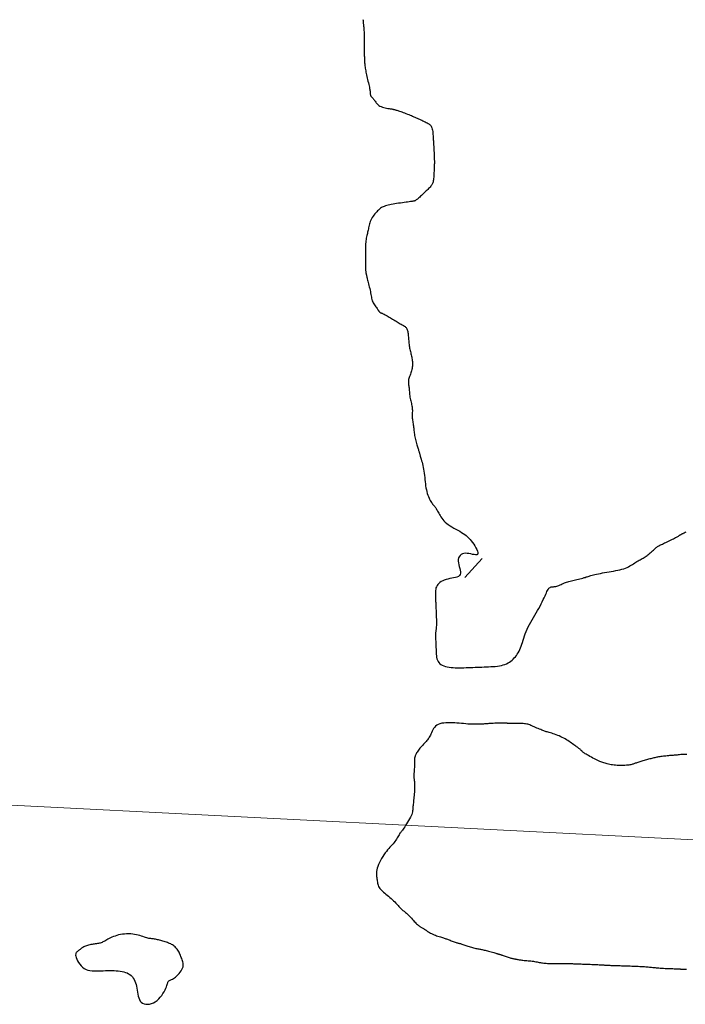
# Model space of a CAD drawing. Header units: millimetres. Extents: x 32690613 to 32693367, y 5343692 to 5344708.
# Tile 449 of 656: x 32692811 to 32692848, y 5344050 to 5344105. Entities that reach past the tile are written whole.
import ezdxf

# ---------------------------------------------------------------- set-up
doc = ezdxf.new("R2010")
doc.units = ezdxf.units.MM
doc.header["$LTSCALE"] = 20
doc.layers.get('0').update_dxf_attribs({"lineweight": 18})
doc.layers.get('Defpoints').update_dxf_attribs({"color": 11, "lineweight": 18})
doc.layers.add('02-DGM_HL_492.50', color=92, linetype='Continuous')

# ---------------------------------------------------------------- blocks, each defined once
blk = doc.blocks.new('A$C78070446')
blk.add_line((4469470.041, 5342631.206), (4470219.624, 5342563.955))

msp = doc.modelspace()

# ---------------------------------------------------------------- linework, layer by layer
at = {"layer": '02-DGM_HL_492.50', "elevation": 492.5, "flags": 128}
for points in [[(32692829.851, 5344104.947), (32692829.857, 5344104.892), (32692829.862, 5344104.838), (32692829.868, 5344104.785), (32692829.874, 5344104.732), (32692829.88, 5344104.679), (32692829.885, 5344104.625), (32692829.89, 5344104.571), (32692829.895, 5344104.515), (32692829.9, 5344104.456), (32692829.904, 5344104.396), (32692829.908, 5344104.332), (32692829.912, 5344104.265), (32692829.915, 5344104.196), (32692829.918, 5344104.126), (32692829.921, 5344104.054), (32692829.923, 5344103.981), (32692829.924, 5344103.908), (32692829.925, 5344103.835), (32692829.925, 5344103.763), (32692829.925, 5344103.691), (32692829.924, 5344103.621), (32692829.923, 5344103.551), (32692829.923, 5344103.483), (32692829.922, 5344103.416), (32692829.921, 5344103.35), (32692829.921, 5344103.287), (32692829.921, 5344103.225), (32692829.922, 5344103.166), (32692829.923, 5344103.107), (32692829.925, 5344103.05), (32692829.927, 5344102.994), (32692829.929, 5344102.938), (32692829.931, 5344102.883), (32692829.933, 5344102.829), (32692829.935, 5344102.774), (32692829.937, 5344102.719), (32692829.94, 5344102.664), (32692829.943, 5344102.608), (32692829.947, 5344102.551), (32692829.952, 5344102.492), (32692829.957, 5344102.433), (32692829.964, 5344102.371), (32692829.972, 5344102.308), (32692829.982, 5344102.243), (32692829.993, 5344102.175), (32692830.005, 5344102.104), (32692830.019, 5344102.031), (32692830.034, 5344101.954), (32692830.051, 5344101.874), (32692830.07, 5344101.791), (32692830.09, 5344101.703), (32692830.111, 5344101.614), (32692830.132, 5344101.524), (32692830.153, 5344101.435), (32692830.174, 5344101.349), (32692830.192, 5344101.268), (32692830.209, 5344101.193), (32692830.223, 5344101.127), (32692830.234, 5344101.069), (32692830.241, 5344101.021), (32692830.247, 5344100.979), (32692830.25, 5344100.944), (32692830.252, 5344100.914), (32692830.254, 5344100.888), (32692830.255, 5344100.864), (32692830.257, 5344100.842), (32692830.259, 5344100.821), (32692830.262, 5344100.8), (32692830.266, 5344100.779), (32692830.272, 5344100.758), (32692830.279, 5344100.739), (32692830.287, 5344100.719), (32692830.298, 5344100.701), (32692830.31, 5344100.683), (32692830.324, 5344100.666), (32692830.34, 5344100.649), (32692830.358, 5344100.631), (32692830.378, 5344100.612), (32692830.399, 5344100.59), (32692830.422, 5344100.564), (32692830.446, 5344100.535), (32692830.472, 5344100.501), (32692830.498, 5344100.461), (32692830.527, 5344100.418), (32692830.559, 5344100.371), (32692830.595, 5344100.323), (32692830.635, 5344100.276), (32692830.681, 5344100.23), (32692830.734, 5344100.187), (32692830.794, 5344100.148), (32692830.861, 5344100.116), (32692830.935, 5344100.088), (32692831.012, 5344100.066), (32692831.09, 5344100.047), (32692831.167, 5344100.033), (32692831.24, 5344100.02), (32692831.306, 5344100.01), (32692831.364, 5344100.002), (32692831.412, 5344099.995), (32692831.451, 5344099.988), (32692831.482, 5344099.982), (32692831.507, 5344099.976), (32692831.528, 5344099.971), (32692831.547, 5344099.966), (32692831.565, 5344099.96), (32692831.585, 5344099.955), (32692831.608, 5344099.949), (32692831.634, 5344099.942), (32692831.664, 5344099.934), (32692831.699, 5344099.925), (32692831.738, 5344099.914), (32692831.782, 5344099.901), (32692831.832, 5344099.885), (32692831.888, 5344099.867), (32692831.95, 5344099.845), (32692832.017, 5344099.821), (32692832.088, 5344099.795), (32692832.163, 5344099.767), (32692832.238, 5344099.738), (32692832.315, 5344099.708), (32692832.391, 5344099.678), (32692832.465, 5344099.647), (32692832.536, 5344099.618), (32692832.605, 5344099.589), (32692832.671, 5344099.56), (32692832.736, 5344099.531), (32692832.8, 5344099.503), (32692832.863, 5344099.475), (32692832.927, 5344099.446), (32692832.99, 5344099.418), (32692833.054, 5344099.389), (32692833.118, 5344099.36), (32692833.181, 5344099.33), (32692833.243, 5344099.301), (32692833.303, 5344099.272), (32692833.359, 5344099.243), (32692833.412, 5344099.214), (32692833.461, 5344099.186), (32692833.505, 5344099.158), (32692833.544, 5344099.129), (32692833.579, 5344099.099), (32692833.609, 5344099.065), (32692833.636, 5344099.027), (32692833.658, 5344098.984), (32692833.678, 5344098.933), (32692833.694, 5344098.875), (32692833.708, 5344098.808), (32692833.719, 5344098.734), (32692833.728, 5344098.655), (32692833.735, 5344098.574), (32692833.741, 5344098.493), (32692833.746, 5344098.415), (32692833.75, 5344098.341), (32692833.753, 5344098.274), (32692833.757, 5344098.216), (32692833.76, 5344098.165), (32692833.763, 5344098.119), (32692833.766, 5344098.075), (32692833.769, 5344098.031), (32692833.772, 5344097.985), (32692833.775, 5344097.935), (32692833.778, 5344097.878), (32692833.782, 5344097.812), (32692833.785, 5344097.739), (32692833.789, 5344097.662), (32692833.792, 5344097.582), (32692833.795, 5344097.503), (32692833.798, 5344097.425), (32692833.801, 5344097.352), (32692833.804, 5344097.285), (32692833.806, 5344097.227), (32692833.808, 5344097.177), (32692833.81, 5344097.133), (32692833.811, 5344097.095), (32692833.812, 5344097.062), (32692833.812, 5344097.033), (32692833.812, 5344097.006), (32692833.811, 5344096.98), (32692833.81, 5344096.955), (32692833.809, 5344096.929), (32692833.808, 5344096.901), (32692833.806, 5344096.869), (32692833.804, 5344096.833), (32692833.801, 5344096.791), (32692833.799, 5344096.741), (32692833.796, 5344096.683), (32692833.793, 5344096.616), (32692833.791, 5344096.541), (32692833.787, 5344096.462), (32692833.783, 5344096.379), (32692833.778, 5344096.296), (32692833.773, 5344096.215), (32692833.766, 5344096.137), (32692833.757, 5344096.067), (32692833.747, 5344096.004), (32692833.736, 5344095.949), (32692833.721, 5344095.9), (32692833.705, 5344095.855), (32692833.685, 5344095.815), (32692833.663, 5344095.776), (32692833.637, 5344095.738), (32692833.607, 5344095.7), (32692833.573, 5344095.66), (32692833.536, 5344095.619), (32692833.495, 5344095.577), (32692833.451, 5344095.532), (32692833.405, 5344095.487), (32692833.357, 5344095.441), (32692833.307, 5344095.393), (32692833.255, 5344095.344), (32692833.203, 5344095.295), (32692833.151, 5344095.246), (32692833.1, 5344095.198), (32692833.049, 5344095.151), (32692833.001, 5344095.106), (32692832.955, 5344095.065), (32692832.912, 5344095.028), (32692832.874, 5344094.995), (32692832.84, 5344094.968), (32692832.81, 5344094.946), (32692832.784, 5344094.928), (32692832.761, 5344094.914), (32692832.742, 5344094.903), (32692832.725, 5344094.895), (32692832.71, 5344094.889), (32692832.697, 5344094.884), (32692832.685, 5344094.881), (32692832.673, 5344094.878), (32692832.658, 5344094.875), (32692832.639, 5344094.872), (32692832.613, 5344094.868), (32692832.579, 5344094.864), (32692832.536, 5344094.858), (32692832.48, 5344094.851), (32692832.411, 5344094.842), (32692832.331, 5344094.83), (32692832.241, 5344094.818), (32692832.143, 5344094.804), (32692832.04, 5344094.789), (32692831.935, 5344094.773), (32692831.828, 5344094.757), (32692831.722, 5344094.74), (32692831.619, 5344094.723), (32692831.52, 5344094.705), (32692831.425, 5344094.688), (32692831.335, 5344094.67), (32692831.25, 5344094.651), (32692831.171, 5344094.631), (32692831.099, 5344094.611), (32692831.033, 5344094.59), (32692830.975, 5344094.567), (32692830.923, 5344094.543), (32692830.876, 5344094.517), (32692830.832, 5344094.487), (32692830.79, 5344094.455), (32692830.749, 5344094.419), (32692830.707, 5344094.378), (32692830.663, 5344094.333), (32692830.615, 5344094.282), (32692830.566, 5344094.227), (32692830.515, 5344094.167), (32692830.465, 5344094.104), (32692830.416, 5344094.038), (32692830.37, 5344093.97), (32692830.328, 5344093.9), (32692830.291, 5344093.828), (32692830.261, 5344093.757), (32692830.236, 5344093.685), (32692830.215, 5344093.614), (32692830.198, 5344093.543), (32692830.183, 5344093.473), (32692830.17, 5344093.405), (32692830.158, 5344093.338), (32692830.144, 5344093.274), (32692830.13, 5344093.212), (32692830.114, 5344093.152), (32692830.098, 5344093.092), (32692830.081, 5344093.031), (32692830.065, 5344092.969), (32692830.05, 5344092.903), (32692830.037, 5344092.835), (32692830.025, 5344092.761), (32692830.016, 5344092.682), (32692830.008, 5344092.599), (32692830.003, 5344092.513), (32692829.999, 5344092.428), (32692829.997, 5344092.344), (32692829.995, 5344092.264), (32692829.995, 5344092.19), (32692829.995, 5344092.123), (32692829.995, 5344092.065), (32692829.995, 5344092.013), (32692829.996, 5344091.967), (32692829.996, 5344091.922), (32692829.997, 5344091.877), (32692829.997, 5344091.829), (32692829.997, 5344091.776), (32692829.997, 5344091.716), (32692829.997, 5344091.646), (32692829.997, 5344091.569), (32692829.996, 5344091.487), (32692829.996, 5344091.402), (32692829.996, 5344091.318), (32692829.997, 5344091.237), (32692829.998, 5344091.162), (32692830, 5344091.094), (32692830.003, 5344091.037), (32692830.007, 5344090.989), (32692830.011, 5344090.949), (32692830.016, 5344090.915), (32692830.021, 5344090.885), (32692830.027, 5344090.859), (32692830.032, 5344090.835), (32692830.038, 5344090.812), (32692830.043, 5344090.787), (32692830.049, 5344090.76), (32692830.055, 5344090.73), (32692830.062, 5344090.696), (32692830.071, 5344090.658), (32692830.081, 5344090.614), (32692830.093, 5344090.564), (32692830.107, 5344090.506), (32692830.124, 5344090.44), (32692830.143, 5344090.367), (32692830.163, 5344090.289), (32692830.185, 5344090.207), (32692830.206, 5344090.122), (32692830.226, 5344090.036), (32692830.246, 5344089.951), (32692830.264, 5344089.867), (32692830.279, 5344089.787), (32692830.293, 5344089.709), (32692830.307, 5344089.635), (32692830.32, 5344089.563), (32692830.335, 5344089.493), (32692830.352, 5344089.427), (32692830.373, 5344089.362), (32692830.397, 5344089.3), (32692830.426, 5344089.239), (32692830.459, 5344089.181), (32692830.494, 5344089.125), (32692830.53, 5344089.072), (32692830.567, 5344089.022), (32692830.602, 5344088.976), (32692830.634, 5344088.934), (32692830.663, 5344088.895), (32692830.687, 5344088.861), (32692830.707, 5344088.831), (32692830.724, 5344088.804), (32692830.738, 5344088.781), (32692830.751, 5344088.761), (32692830.762, 5344088.745), (32692830.774, 5344088.73), (32692830.786, 5344088.718), (32692830.8, 5344088.708), (32692830.816, 5344088.7), (32692830.834, 5344088.691), (32692830.856, 5344088.683), (32692830.881, 5344088.673), (32692830.91, 5344088.661), (32692830.944, 5344088.647), (32692830.983, 5344088.629), (32692831.028, 5344088.607), (32692831.077, 5344088.581), (32692831.13, 5344088.551), (32692831.187, 5344088.519), (32692831.247, 5344088.485), (32692831.309, 5344088.448), (32692831.372, 5344088.411), (32692831.436, 5344088.372), (32692831.5, 5344088.333), (32692831.564, 5344088.293), (32692831.627, 5344088.255), (32692831.689, 5344088.217), (32692831.749, 5344088.18), (32692831.808, 5344088.145), (32692831.865, 5344088.112), (32692831.92, 5344088.081), (32692831.972, 5344088.053), (32692832.021, 5344088.027), (32692832.067, 5344088.003), (32692832.109, 5344087.978), (32692832.149, 5344087.953), (32692832.185, 5344087.927), (32692832.217, 5344087.898), (32692832.245, 5344087.867), (32692832.269, 5344087.831), (32692832.29, 5344087.792), (32692832.308, 5344087.748), (32692832.322, 5344087.701), (32692832.335, 5344087.651), (32692832.345, 5344087.597), (32692832.353, 5344087.539), (32692832.36, 5344087.479), (32692832.367, 5344087.415), (32692832.372, 5344087.348), (32692832.377, 5344087.28), (32692832.383, 5344087.21), (32692832.388, 5344087.14), (32692832.394, 5344087.069), (32692832.401, 5344086.999), (32692832.41, 5344086.93), (32692832.419, 5344086.862), (32692832.43, 5344086.796), (32692832.442, 5344086.731), (32692832.455, 5344086.667), (32692832.469, 5344086.604), (32692832.483, 5344086.541), (32692832.498, 5344086.479), (32692832.513, 5344086.417), (32692832.528, 5344086.355), (32692832.542, 5344086.293), (32692832.556, 5344086.231), (32692832.569, 5344086.169), (32692832.58, 5344086.107), (32692832.589, 5344086.045), (32692832.595, 5344085.982), (32692832.599, 5344085.92), (32692832.6, 5344085.857), (32692832.598, 5344085.795), (32692832.593, 5344085.732), (32692832.585, 5344085.669), (32692832.574, 5344085.606), (32692832.561, 5344085.543), (32692832.545, 5344085.48), (32692832.527, 5344085.417), (32692832.507, 5344085.353), (32692832.485, 5344085.29), (32692832.462, 5344085.228), (32692832.441, 5344085.167), (32692832.42, 5344085.107), (32692832.402, 5344085.048), (32692832.387, 5344084.992), (32692832.376, 5344084.938), (32692832.37, 5344084.887), (32692832.369, 5344084.838), (32692832.371, 5344084.789), (32692832.375, 5344084.74), (32692832.382, 5344084.69), (32692832.39, 5344084.638), (32692832.398, 5344084.582), (32692832.406, 5344084.522), (32692832.413, 5344084.458), (32692832.42, 5344084.389), (32692832.426, 5344084.317), (32692832.433, 5344084.242), (32692832.44, 5344084.166), (32692832.449, 5344084.09), (32692832.459, 5344084.015), (32692832.471, 5344083.941), (32692832.485, 5344083.87), (32692832.501, 5344083.801), (32692832.518, 5344083.734), (32692832.535, 5344083.669), (32692832.551, 5344083.605), (32692832.565, 5344083.542), (32692832.577, 5344083.48), (32692832.586, 5344083.418), (32692832.59, 5344083.355), (32692832.592, 5344083.293), (32692832.591, 5344083.23), (32692832.589, 5344083.167), (32692832.586, 5344083.105), (32692832.583, 5344083.042), (32692832.582, 5344082.98), (32692832.583, 5344082.917), (32692832.587, 5344082.855), (32692832.593, 5344082.792), (32692832.602, 5344082.73), (32692832.612, 5344082.668), (32692832.622, 5344082.606), (32692832.633, 5344082.544), (32692832.643, 5344082.482), (32692832.653, 5344082.419), (32692832.66, 5344082.357), (32692832.667, 5344082.294), (32692832.674, 5344082.231), (32692832.68, 5344082.167), (32692832.688, 5344082.101), (32692832.696, 5344082.034), (32692832.706, 5344081.965), (32692832.718, 5344081.894), (32692832.732, 5344081.82), (32692832.749, 5344081.745), (32692832.767, 5344081.669), (32692832.787, 5344081.594), (32692832.807, 5344081.52), (32692832.827, 5344081.448), (32692832.846, 5344081.38), (32692832.865, 5344081.316), (32692832.883, 5344081.256), (32692832.898, 5344081.202), (32692832.913, 5344081.152), (32692832.927, 5344081.105), (32692832.939, 5344081.063), (32692832.95, 5344081.024), (32692832.961, 5344080.987), (32692832.971, 5344080.953), (32692832.981, 5344080.921), (32692832.99, 5344080.889), (32692832.999, 5344080.857), (32692833.009, 5344080.822), (32692833.02, 5344080.784), (32692833.033, 5344080.741), (32692833.047, 5344080.692), (32692833.064, 5344080.634), (32692833.083, 5344080.568), (32692833.105, 5344080.493), (32692833.127, 5344080.41), (32692833.15, 5344080.321), (32692833.173, 5344080.225), (32692833.196, 5344080.123), (32692833.216, 5344080.017), (32692833.234, 5344079.907), (32692833.25, 5344079.793), (32692833.263, 5344079.678), (32692833.275, 5344079.561), (32692833.287, 5344079.443), (32692833.299, 5344079.326), (32692833.312, 5344079.21), (32692833.327, 5344079.096), (32692833.345, 5344078.985), (32692833.367, 5344078.879), (32692833.392, 5344078.777), (32692833.42, 5344078.68), (32692833.45, 5344078.588), (32692833.481, 5344078.503), (32692833.514, 5344078.423), (32692833.548, 5344078.351), (32692833.581, 5344078.286), (32692833.615, 5344078.228), (32692833.648, 5344078.177), (32692833.68, 5344078.132), (32692833.712, 5344078.091), (32692833.743, 5344078.053), (32692833.774, 5344078.018), (32692833.803, 5344077.983), (32692833.831, 5344077.948), (32692833.858, 5344077.912), (32692833.884, 5344077.874), (32692833.91, 5344077.834), (32692833.936, 5344077.791), (32692833.963, 5344077.744), (32692833.991, 5344077.694), (32692834.021, 5344077.64), (32692834.054, 5344077.582), (32692834.089, 5344077.518), (32692834.128, 5344077.45), (32692834.171, 5344077.379), (32692834.221, 5344077.307), (32692834.276, 5344077.233), (32692834.34, 5344077.159), (32692834.412, 5344077.086), (32692834.493, 5344077.015), (32692834.584, 5344076.947), (32692834.683, 5344076.881), (32692834.787, 5344076.818), (32692834.895, 5344076.756), (32692835.005, 5344076.696), (32692835.113, 5344076.636), (32692835.219, 5344076.578), (32692835.318, 5344076.519), (32692835.411, 5344076.46), (32692835.496, 5344076.4), (32692835.576, 5344076.337), (32692835.651, 5344076.271), (32692835.722, 5344076.202), (32692835.791, 5344076.127), (32692835.858, 5344076.046), (32692835.924, 5344075.959), (32692835.99, 5344075.864), (32692836.053, 5344075.766), (32692836.11, 5344075.667), (32692836.158, 5344075.572), (32692836.194, 5344075.484), (32692836.215, 5344075.407), (32692836.218, 5344075.346), (32692836.2, 5344075.302), (32692836.158, 5344075.28), (32692836.097, 5344075.276), (32692836.019, 5344075.285), (32692835.929, 5344075.302), (32692835.831, 5344075.323), (32692835.729, 5344075.343), (32692835.628, 5344075.356), (32692835.53, 5344075.36), (32692835.441, 5344075.349), (32692835.361, 5344075.323), (32692835.291, 5344075.284), (32692835.233, 5344075.233), (32692835.187, 5344075.171), (32692835.154, 5344075.099), (32692835.134, 5344075.017), (32692835.13, 5344074.927), (32692835.141, 5344074.83), (32692835.163, 5344074.729), (32692835.19, 5344074.626), (32692835.219, 5344074.524), (32692835.243, 5344074.426), (32692835.259, 5344074.334), (32692835.26, 5344074.251), (32692835.243, 5344074.181), (32692835.203, 5344074.124), (32692835.142, 5344074.08), (32692835.065, 5344074.045), (32692834.975, 5344074.018), (32692834.875, 5344073.995), (32692834.77, 5344073.975), (32692834.663, 5344073.955), (32692834.558, 5344073.932), (32692834.457, 5344073.904), (32692834.363, 5344073.872), (32692834.275, 5344073.835), (32692834.195, 5344073.792), (32692834.122, 5344073.745), (32692834.059, 5344073.693), (32692834.004, 5344073.636), (32692833.96, 5344073.575), (32692833.926, 5344073.509), (32692833.901, 5344073.439), (32692833.884, 5344073.367), (32692833.874, 5344073.293), (32692833.868, 5344073.22), (32692833.867, 5344073.149), (32692833.868, 5344073.08), (32692833.871, 5344073.015), (32692833.873, 5344072.955), (32692833.875, 5344072.899), (32692833.877, 5344072.846), (32692833.879, 5344072.793), (32692833.881, 5344072.741), (32692833.883, 5344072.687), (32692833.886, 5344072.631), (32692833.888, 5344072.571), (32692833.89, 5344072.506), (32692833.893, 5344072.437), (32692833.896, 5344072.363), (32692833.899, 5344072.287), (32692833.902, 5344072.207), (32692833.905, 5344072.126), (32692833.909, 5344072.044), (32692833.912, 5344071.961), (32692833.915, 5344071.877), (32692833.918, 5344071.795), (32692833.921, 5344071.714), (32692833.923, 5344071.634), (32692833.924, 5344071.558), (32692833.925, 5344071.484), (32692833.924, 5344071.415), (32692833.922, 5344071.349), (32692833.918, 5344071.289), (32692833.914, 5344071.234), (32692833.908, 5344071.182), (32692833.902, 5344071.135), (32692833.896, 5344071.091), (32692833.891, 5344071.049), (32692833.885, 5344071.01), (32692833.881, 5344070.973), (32692833.878, 5344070.936), (32692833.876, 5344070.9), (32692833.875, 5344070.864), (32692833.875, 5344070.825), (32692833.875, 5344070.782), (32692833.876, 5344070.736), (32692833.878, 5344070.684), (32692833.881, 5344070.625), (32692833.883, 5344070.559), (32692833.886, 5344070.486), (32692833.889, 5344070.407), (32692833.892, 5344070.323), (32692833.896, 5344070.235), (32692833.899, 5344070.145), (32692833.903, 5344070.052), (32692833.907, 5344069.959), (32692833.911, 5344069.865), (32692833.916, 5344069.773), (32692833.924, 5344069.682), (32692833.936, 5344069.595), (32692833.955, 5344069.512), (32692833.98, 5344069.434), (32692834.014, 5344069.362), (32692834.058, 5344069.298), (32692834.112, 5344069.241), (32692834.178, 5344069.192), (32692834.252, 5344069.151), (32692834.336, 5344069.116), (32692834.427, 5344069.087), (32692834.524, 5344069.064), (32692834.627, 5344069.046), (32692834.735, 5344069.032), (32692834.847, 5344069.023), (32692834.962, 5344069.017), (32692835.08, 5344069.014), (32692835.2, 5344069.014), (32692835.322, 5344069.016), (32692835.445, 5344069.019), (32692835.569, 5344069.023), (32692835.694, 5344069.028), (32692835.819, 5344069.033), (32692835.944, 5344069.038), (32692836.069, 5344069.043), (32692836.194, 5344069.047), (32692836.319, 5344069.052), (32692836.444, 5344069.057), (32692836.569, 5344069.062), (32692836.694, 5344069.067), (32692836.818, 5344069.072), (32692836.942, 5344069.078), (32692837.065, 5344069.085), (32692837.185, 5344069.094), (32692837.301, 5344069.107), (32692837.414, 5344069.123), (32692837.522, 5344069.144), (32692837.624, 5344069.17), (32692837.719, 5344069.202), (32692837.809, 5344069.239), (32692837.893, 5344069.282), (32692837.972, 5344069.33), (32692838.046, 5344069.382), (32692838.115, 5344069.438), (32692838.18, 5344069.498), (32692838.242, 5344069.561), (32692838.301, 5344069.628), (32692838.356, 5344069.697), (32692838.408, 5344069.771), (32692838.457, 5344069.849), (32692838.503, 5344069.931), (32692838.547, 5344070.019), (32692838.587, 5344070.111), (32692838.625, 5344070.21), (32692838.661, 5344070.314), (32692838.695, 5344070.424), (32692838.73, 5344070.539), (32692838.765, 5344070.657), (32692838.804, 5344070.779), (32692838.846, 5344070.903), (32692838.893, 5344071.029), (32692838.947, 5344071.157), (32692839.008, 5344071.284), (32692839.076, 5344071.412), (32692839.148, 5344071.54), (32692839.224, 5344071.668), (32692839.302, 5344071.796), (32692839.38, 5344071.924), (32692839.458, 5344072.052), (32692839.533, 5344072.18), (32692839.604, 5344072.308), (32692839.671, 5344072.434), (32692839.734, 5344072.557), (32692839.793, 5344072.677), (32692839.847, 5344072.791), (32692839.897, 5344072.898), (32692839.943, 5344072.997), (32692839.984, 5344073.087), (32692840.02, 5344073.167), (32692840.052, 5344073.237), (32692840.081, 5344073.297), (32692840.109, 5344073.348), (32692840.135, 5344073.39), (32692840.162, 5344073.425), (32692840.189, 5344073.452), (32692840.219, 5344073.472), (32692840.251, 5344073.486), (32692840.286, 5344073.495), (32692840.323, 5344073.5), (32692840.363, 5344073.504), (32692840.406, 5344073.506), (32692840.452, 5344073.51), (32692840.5, 5344073.516), (32692840.55, 5344073.526), (32692840.603, 5344073.541), (32692840.658, 5344073.561), (32692840.715, 5344073.583), (32692840.773, 5344073.609), (32692840.832, 5344073.635), (32692840.893, 5344073.662), (32692840.954, 5344073.689), (32692841.015, 5344073.714), (32692841.077, 5344073.737), (32692841.139, 5344073.759), (32692841.203, 5344073.778), (32692841.268, 5344073.797), (32692841.334, 5344073.815), (32692841.404, 5344073.833), (32692841.476, 5344073.85), (32692841.551, 5344073.869), (32692841.631, 5344073.888), (32692841.712, 5344073.908), (32692841.795, 5344073.928), (32692841.877, 5344073.948), (32692841.957, 5344073.969), (32692842.033, 5344073.989), (32692842.105, 5344074.009), (32692842.171, 5344074.027), (32692842.229, 5344074.046), (32692842.282, 5344074.063), (32692842.332, 5344074.08), (32692842.382, 5344074.096), (32692842.433, 5344074.113), (32692842.489, 5344074.13), (32692842.552, 5344074.147), (32692842.624, 5344074.165), (32692842.707, 5344074.185), (32692842.8, 5344074.205), (32692842.902, 5344074.225), (32692843.012, 5344074.247), (32692843.127, 5344074.268), (32692843.247, 5344074.29), (32692843.369, 5344074.312), (32692843.493, 5344074.333), (32692843.617, 5344074.355), (32692843.74, 5344074.377), (32692843.861, 5344074.399), (32692843.98, 5344074.423), (32692844.094, 5344074.448), (32692844.203, 5344074.476), (32692844.306, 5344074.506), (32692844.402, 5344074.539), (32692844.491, 5344074.575), (32692844.573, 5344074.615), (32692844.649, 5344074.656), (32692844.719, 5344074.699), (32692844.786, 5344074.742), (32692844.85, 5344074.784), (32692844.912, 5344074.826), (32692844.973, 5344074.865), (32692845.035, 5344074.903), (32692845.095, 5344074.937), (32692845.156, 5344074.971), (32692845.216, 5344075.003), (32692845.275, 5344075.034), (32692845.332, 5344075.065), (32692845.388, 5344075.097), (32692845.443, 5344075.13), (32692845.495, 5344075.164), (32692845.546, 5344075.199), (32692845.595, 5344075.236), (32692845.642, 5344075.273), (32692845.688, 5344075.311), (32692845.733, 5344075.35), (32692845.777, 5344075.388), (32692845.82, 5344075.427), (32692845.862, 5344075.466), (32692845.904, 5344075.504), (32692845.945, 5344075.542), (32692845.985, 5344075.578), (32692846.025, 5344075.613), (32692846.064, 5344075.646), (32692846.103, 5344075.678), (32692846.141, 5344075.706), (32692846.179, 5344075.733), (32692846.218, 5344075.757), (32692846.257, 5344075.78), (32692846.299, 5344075.803), (32692846.344, 5344075.825), (32692846.392, 5344075.849), (32692846.445, 5344075.874), (32692846.504, 5344075.901), (32692846.569, 5344075.931), (32692846.639, 5344075.964), (32692846.712, 5344075.998), (32692846.786, 5344076.033), (32692846.861, 5344076.068), (32692846.933, 5344076.103), (32692847.003, 5344076.137), (32692847.067, 5344076.169), (32692847.125, 5344076.199), (32692847.177, 5344076.226), (32692847.223, 5344076.252), (32692847.264, 5344076.275), (32692847.3, 5344076.296), (32692847.331, 5344076.314), (32692847.359, 5344076.331), (32692847.383, 5344076.346), (32692847.403, 5344076.359), (32692847.421, 5344076.371), (32692847.437, 5344076.381), (32692847.452, 5344076.39), (32692847.466, 5344076.398), (32692847.479, 5344076.406), (32692847.493, 5344076.414), (32692847.508, 5344076.423), (32692847.524, 5344076.431), (32692847.542, 5344076.441), (32692847.564, 5344076.453), (32692847.59, 5344076.466), (32692847.622, 5344076.482), (32692847.659, 5344076.501), (32692847.704, 5344076.524), (32692847.756, 5344076.551)], [(32692836.459, 5344075.062), (32692835.499, 5344074.024)], [(32692847.795, 5344064.216), (32692847.713, 5344064.215), (32692847.631, 5344064.211), (32692847.552, 5344064.205), (32692847.474, 5344064.199), (32692847.4, 5344064.191), (32692847.329, 5344064.184), (32692847.264, 5344064.178), (32692847.205, 5344064.172), (32692847.15, 5344064.168), (32692847.098, 5344064.164), (32692847.048, 5344064.16), (32692846.998, 5344064.156), (32692846.948, 5344064.153), (32692846.895, 5344064.148), (32692846.838, 5344064.143), (32692846.776, 5344064.137), (32692846.71, 5344064.131), (32692846.642, 5344064.123), (32692846.572, 5344064.115), (32692846.502, 5344064.107), (32692846.432, 5344064.098), (32692846.365, 5344064.089), (32692846.3, 5344064.079), (32692846.24, 5344064.07), (32692846.184, 5344064.061), (32692846.13, 5344064.051), (32692846.077, 5344064.041), (32692846.026, 5344064.03), (32692845.974, 5344064.018), (32692845.921, 5344064.005), (32692845.866, 5344063.991), (32692845.808, 5344063.976), (32692845.747, 5344063.96), (32692845.685, 5344063.942), (32692845.622, 5344063.924), (32692845.557, 5344063.906), (32692845.493, 5344063.887), (32692845.429, 5344063.869), (32692845.367, 5344063.851), (32692845.306, 5344063.833), (32692845.247, 5344063.816), (32692845.19, 5344063.799), (32692845.135, 5344063.782), (32692845.083, 5344063.766), (32692845.034, 5344063.751), (32692844.987, 5344063.735), (32692844.943, 5344063.72), (32692844.903, 5344063.706), (32692844.864, 5344063.692), (32692844.826, 5344063.678), (32692844.786, 5344063.665), (32692844.744, 5344063.653), (32692844.698, 5344063.642), (32692844.647, 5344063.632), (32692844.589, 5344063.623), (32692844.522, 5344063.615), (32692844.449, 5344063.608), (32692844.37, 5344063.603), (32692844.287, 5344063.6), (32692844.201, 5344063.598), (32692844.113, 5344063.598), (32692844.024, 5344063.601), (32692843.937, 5344063.605), (32692843.851, 5344063.612), (32692843.768, 5344063.621), (32692843.687, 5344063.632), (32692843.609, 5344063.644), (32692843.534, 5344063.658), (32692843.462, 5344063.673), (32692843.394, 5344063.688), (32692843.329, 5344063.704), (32692843.267, 5344063.72), (32692843.208, 5344063.738), (32692843.15, 5344063.756), (32692843.092, 5344063.777), (32692843.033, 5344063.799), (32692842.971, 5344063.825), (32692842.905, 5344063.855), (32692842.834, 5344063.888), (32692842.758, 5344063.926), (32692842.677, 5344063.968), (32692842.594, 5344064.012), (32692842.51, 5344064.056), (32692842.43, 5344064.101), (32692842.353, 5344064.144), (32692842.283, 5344064.184), (32692842.221, 5344064.221), (32692842.17, 5344064.253), (32692842.128, 5344064.28), (32692842.094, 5344064.304), (32692842.066, 5344064.325), (32692842.044, 5344064.343), (32692842.026, 5344064.36), (32692842.01, 5344064.375), (32692841.996, 5344064.391), (32692841.981, 5344064.406), (32692841.965, 5344064.422), (32692841.949, 5344064.438), (32692841.93, 5344064.456), (32692841.908, 5344064.475), (32692841.883, 5344064.496), (32692841.855, 5344064.52), (32692841.822, 5344064.545), (32692841.785, 5344064.574), (32692841.742, 5344064.605), (32692841.696, 5344064.638), (32692841.645, 5344064.674), (32692841.591, 5344064.712), (32692841.533, 5344064.752), (32692841.473, 5344064.794), (32692841.41, 5344064.837), (32692841.344, 5344064.882), (32692841.277, 5344064.928), (32692841.207, 5344064.975), (32692841.134, 5344065.021), (32692841.059, 5344065.067), (32692840.981, 5344065.112), (32692840.901, 5344065.155), (32692840.818, 5344065.195), (32692840.733, 5344065.233), (32692840.646, 5344065.268), (32692840.559, 5344065.3), (32692840.474, 5344065.33), (32692840.391, 5344065.356), (32692840.312, 5344065.381), (32692840.239, 5344065.403), (32692840.172, 5344065.422), (32692840.112, 5344065.44), (32692840.059, 5344065.455), (32692840.009, 5344065.47), (32692839.963, 5344065.485), (32692839.916, 5344065.501), (32692839.869, 5344065.518), (32692839.819, 5344065.537), (32692839.763, 5344065.559), (32692839.702, 5344065.585), (32692839.636, 5344065.613), (32692839.565, 5344065.643), (32692839.493, 5344065.675), (32692839.42, 5344065.707), (32692839.348, 5344065.738), (32692839.278, 5344065.768), (32692839.212, 5344065.796), (32692839.151, 5344065.821), (32692839.093, 5344065.844), (32692839.038, 5344065.863), (32692838.984, 5344065.88), (32692838.928, 5344065.895), (32692838.87, 5344065.906), (32692838.808, 5344065.915), (32692838.74, 5344065.922), (32692838.666, 5344065.927), (32692838.586, 5344065.929), (32692838.504, 5344065.93), (32692838.42, 5344065.93), (32692838.338, 5344065.929), (32692838.258, 5344065.928), (32692838.184, 5344065.926), (32692838.117, 5344065.926), (32692838.059, 5344065.926), (32692838.009, 5344065.927), (32692837.967, 5344065.928), (32692837.931, 5344065.93), (32692837.899, 5344065.932), (32692837.872, 5344065.935), (32692837.848, 5344065.938), (32692837.826, 5344065.941), (32692837.805, 5344065.943), (32692837.783, 5344065.946), (32692837.759, 5344065.948), (32692837.731, 5344065.95), (32692837.698, 5344065.951), (32692837.659, 5344065.952), (32692837.611, 5344065.952), (32692837.554, 5344065.951), (32692837.486, 5344065.95), (32692837.41, 5344065.948), (32692837.329, 5344065.945), (32692837.244, 5344065.942), (32692837.159, 5344065.939), (32692837.077, 5344065.935), (32692837, 5344065.931), (32692836.931, 5344065.927), (32692836.872, 5344065.923), (32692836.822, 5344065.919), (32692836.776, 5344065.915), (32692836.734, 5344065.911), (32692836.692, 5344065.908), (32692836.647, 5344065.904), (32692836.597, 5344065.9), (32692836.539, 5344065.896), (32692836.472, 5344065.892), (32692836.395, 5344065.888), (32692836.31, 5344065.885), (32692836.217, 5344065.883), (32692836.117, 5344065.882), (32692836.012, 5344065.883), (32692835.902, 5344065.886), (32692835.789, 5344065.89), (32692835.673, 5344065.897), (32692835.554, 5344065.906), (32692835.434, 5344065.917), (32692835.312, 5344065.927), (32692835.188, 5344065.938), (32692835.064, 5344065.948), (32692834.939, 5344065.957), (32692834.813, 5344065.963), (32692834.688, 5344065.967), (32692834.565, 5344065.968), (32692834.445, 5344065.963), (32692834.329, 5344065.953), (32692834.219, 5344065.936), (32692834.118, 5344065.911), (32692834.025, 5344065.877), (32692833.943, 5344065.832), (32692833.872, 5344065.777), (32692833.813, 5344065.713), (32692833.762, 5344065.643), (32692833.719, 5344065.568), (32692833.681, 5344065.492), (32692833.648, 5344065.416), (32692833.618, 5344065.343), (32692833.589, 5344065.276), (32692833.56, 5344065.216), (32692833.53, 5344065.163), (32692833.5, 5344065.114), (32692833.467, 5344065.068), (32692833.432, 5344065.025), (32692833.395, 5344064.981), (32692833.356, 5344064.937), (32692833.312, 5344064.89), (32692833.266, 5344064.84), (32692833.216, 5344064.786), (32692833.165, 5344064.73), (32692833.114, 5344064.672), (32692833.064, 5344064.614), (32692833.015, 5344064.556), (32692832.969, 5344064.499), (32692832.927, 5344064.444), (32692832.89, 5344064.392), (32692832.857, 5344064.342), (32692832.829, 5344064.296), (32692832.805, 5344064.252), (32692832.784, 5344064.211), (32692832.767, 5344064.172), (32692832.752, 5344064.136), (32692832.74, 5344064.103), (32692832.73, 5344064.073), (32692832.721, 5344064.045), (32692832.714, 5344064.019), (32692832.709, 5344063.994), (32692832.706, 5344063.971), (32692832.704, 5344063.949), (32692832.703, 5344063.928), (32692832.703, 5344063.907), (32692832.704, 5344063.886), (32692832.706, 5344063.864), (32692832.708, 5344063.839), (32692832.711, 5344063.81), (32692832.712, 5344063.776), (32692832.713, 5344063.736), (32692832.713, 5344063.687), (32692832.711, 5344063.63), (32692832.707, 5344063.562), (32692832.702, 5344063.487), (32692832.696, 5344063.406), (32692832.69, 5344063.322), (32692832.684, 5344063.238), (32692832.679, 5344063.157), (32692832.676, 5344063.08), (32692832.675, 5344063.011), (32692832.677, 5344062.951), (32692832.681, 5344062.899), (32692832.687, 5344062.851), (32692832.693, 5344062.807), (32692832.7, 5344062.762), (32692832.706, 5344062.716), (32692832.712, 5344062.665), (32692832.716, 5344062.607), (32692832.719, 5344062.54), (32692832.719, 5344062.465), (32692832.717, 5344062.384), (32692832.714, 5344062.298), (32692832.71, 5344062.208), (32692832.704, 5344062.117), (32692832.697, 5344062.026), (32692832.69, 5344061.936), (32692832.681, 5344061.849), (32692832.672, 5344061.764), (32692832.663, 5344061.683), (32692832.655, 5344061.605), (32692832.646, 5344061.53), (32692832.639, 5344061.458), (32692832.632, 5344061.39), (32692832.627, 5344061.325), (32692832.623, 5344061.264), (32692832.619, 5344061.205), (32692832.614, 5344061.147), (32692832.607, 5344061.088), (32692832.596, 5344061.027), (32692832.579, 5344060.961), (32692832.556, 5344060.891), (32692832.525, 5344060.814), (32692832.486, 5344060.729), (32692832.439, 5344060.639), (32692832.387, 5344060.545), (32692832.331, 5344060.451), (32692832.275, 5344060.359), (32692832.219, 5344060.272), (32692832.166, 5344060.192), (32692832.118, 5344060.122), (32692832.076, 5344060.064), (32692832.04, 5344060.015), (32692832.009, 5344059.974), (32692831.981, 5344059.939), (32692831.956, 5344059.906), (32692831.931, 5344059.873), (32692831.906, 5344059.839), (32692831.881, 5344059.8), (32692831.853, 5344059.754), (32692831.822, 5344059.703), (32692831.789, 5344059.647), (32692831.753, 5344059.587), (32692831.714, 5344059.524), (32692831.671, 5344059.46), (32692831.626, 5344059.394), (32692831.576, 5344059.329), (32692831.523, 5344059.265), (32692831.467, 5344059.201), (32692831.408, 5344059.136), (32692831.347, 5344059.068), (32692831.283, 5344058.997), (32692831.217, 5344058.921), (32692831.151, 5344058.839), (32692831.083, 5344058.749), (32692831.015, 5344058.652), (32692830.948, 5344058.548), (32692830.883, 5344058.439), (32692830.822, 5344058.329), (32692830.766, 5344058.218), (32692830.716, 5344058.109), (32692830.674, 5344058.004), (32692830.641, 5344057.906), (32692830.619, 5344057.815), (32692830.605, 5344057.731), (32692830.6, 5344057.653), (32692830.6, 5344057.581), (32692830.605, 5344057.512), (32692830.612, 5344057.447), (32692830.622, 5344057.384), (32692830.631, 5344057.321), (32692830.639, 5344057.259), (32692830.647, 5344057.197), (32692830.655, 5344057.136), (32692830.665, 5344057.075), (32692830.679, 5344057.015), (32692830.697, 5344056.956), (32692830.72, 5344056.898), (32692830.75, 5344056.842), (32692830.787, 5344056.788), (32692830.831, 5344056.735), (32692830.881, 5344056.683), (32692830.937, 5344056.631), (32692830.998, 5344056.578), (32692831.062, 5344056.524), (32692831.13, 5344056.468), (32692831.2, 5344056.41), (32692831.272, 5344056.348), (32692831.344, 5344056.285), (32692831.416, 5344056.221), (32692831.486, 5344056.157), (32692831.554, 5344056.094), (32692831.617, 5344056.033), (32692831.676, 5344055.975), (32692831.728, 5344055.921), (32692831.773, 5344055.873), (32692831.813, 5344055.829), (32692831.847, 5344055.789), (32692831.877, 5344055.753), (32692831.905, 5344055.721), (32692831.93, 5344055.691), (32692831.955, 5344055.664), (32692831.981, 5344055.639), (32692832.008, 5344055.616), (32692832.036, 5344055.593), (32692832.067, 5344055.57), (32692832.1, 5344055.545), (32692832.136, 5344055.518), (32692832.176, 5344055.486), (32692832.218, 5344055.45), (32692832.265, 5344055.409), (32692832.316, 5344055.36), (32692832.369, 5344055.307), (32692832.425, 5344055.25), (32692832.482, 5344055.19), (32692832.539, 5344055.129), (32692832.595, 5344055.07), (32692832.649, 5344055.012), (32692832.7, 5344054.959), (32692832.747, 5344054.91), (32692832.79, 5344054.866), (32692832.83, 5344054.827), (32692832.868, 5344054.792), (32692832.903, 5344054.76), (32692832.937, 5344054.732), (32692832.97, 5344054.706), (32692833.002, 5344054.683), (32692833.034, 5344054.661), (32692833.067, 5344054.641), (32692833.099, 5344054.622), (32692833.132, 5344054.604), (32692833.166, 5344054.584), (32692833.2, 5344054.564), (32692833.236, 5344054.543), (32692833.273, 5344054.52), (32692833.311, 5344054.494), (32692833.351, 5344054.466), (32692833.394, 5344054.436), (32692833.439, 5344054.405), (32692833.487, 5344054.374), (32692833.54, 5344054.342), (32692833.596, 5344054.31), (32692833.657, 5344054.279), (32692833.724, 5344054.248), (32692833.793, 5344054.219), (32692833.865, 5344054.191), (32692833.938, 5344054.164), (32692834.01, 5344054.139), (32692834.08, 5344054.116), (32692834.146, 5344054.094), (32692834.208, 5344054.075), (32692834.263, 5344054.057), (32692834.312, 5344054.041), (32692834.358, 5344054.026), (32692834.402, 5344054.012), (32692834.444, 5344053.997), (32692834.486, 5344053.983), (32692834.53, 5344053.967), (32692834.577, 5344053.95), (32692834.628, 5344053.93), (32692834.682, 5344053.91), (32692834.738, 5344053.888), (32692834.795, 5344053.867), (32692834.852, 5344053.846), (32692834.907, 5344053.825), (32692834.96, 5344053.807), (32692835.01, 5344053.79), (32692835.055, 5344053.776), (32692835.097, 5344053.765), (32692835.137, 5344053.754), (32692835.175, 5344053.744), (32692835.213, 5344053.735), (32692835.252, 5344053.724), (32692835.293, 5344053.712), (32692835.337, 5344053.699), (32692835.386, 5344053.682), (32692835.438, 5344053.664), (32692835.493, 5344053.644), (32692835.551, 5344053.623), (32692835.611, 5344053.601), (32692835.673, 5344053.58), (32692835.736, 5344053.559), (32692835.799, 5344053.539), (32692835.862, 5344053.521), (32692835.925, 5344053.504), (32692835.987, 5344053.489), (32692836.048, 5344053.475), (32692836.107, 5344053.463), (32692836.165, 5344053.451), (32692836.22, 5344053.44), (32692836.272, 5344053.43), (32692836.322, 5344053.421), (32692836.37, 5344053.412), (32692836.418, 5344053.402), (32692836.465, 5344053.392), (32692836.515, 5344053.382), (32692836.567, 5344053.37), (32692836.622, 5344053.356), (32692836.683, 5344053.341), (32692836.748, 5344053.323), (32692836.818, 5344053.305), (32692836.89, 5344053.285), (32692836.962, 5344053.264), (32692837.032, 5344053.245), (32692837.098, 5344053.226), (32692837.158, 5344053.209), (32692837.21, 5344053.194), (32692837.253, 5344053.182), (32692837.288, 5344053.172), (32692837.316, 5344053.164), (32692837.338, 5344053.158), (32692837.356, 5344053.153), (32692837.372, 5344053.149), (32692837.387, 5344053.145), (32692837.402, 5344053.141), (32692837.419, 5344053.136), (32692837.438, 5344053.13), (32692837.46, 5344053.123), (32692837.485, 5344053.115), (32692837.514, 5344053.105), (32692837.547, 5344053.094), (32692837.585, 5344053.081), (32692837.628, 5344053.067), (32692837.676, 5344053.05), (32692837.728, 5344053.032), (32692837.784, 5344053.012), (32692837.84, 5344052.993), (32692837.898, 5344052.974), (32692837.954, 5344052.955), (32692838.007, 5344052.938), (32692838.057, 5344052.923), (32692838.102, 5344052.911), (32692838.143, 5344052.9), (32692838.18, 5344052.892), (32692838.215, 5344052.885), (32692838.248, 5344052.878), (32692838.281, 5344052.873), (32692838.314, 5344052.867), (32692838.347, 5344052.861), (32692838.383, 5344052.855), (32692838.421, 5344052.848), (32692838.461, 5344052.841), (32692838.505, 5344052.833), (32692838.552, 5344052.825), (32692838.603, 5344052.818), (32692838.659, 5344052.81), (32692838.719, 5344052.803), (32692838.784, 5344052.796), (32692838.854, 5344052.79), (32692838.926, 5344052.783), (32692839.001, 5344052.777), (32692839.076, 5344052.77), (32692839.152, 5344052.762), (32692839.226, 5344052.754), (32692839.299, 5344052.744), (32692839.368, 5344052.734), (32692839.435, 5344052.722), (32692839.5, 5344052.71), (32692839.563, 5344052.698), (32692839.625, 5344052.686), (32692839.687, 5344052.674), (32692839.749, 5344052.663), (32692839.811, 5344052.653), (32692839.875, 5344052.645), (32692839.939, 5344052.638), (32692840.005, 5344052.633), (32692840.071, 5344052.628), (32692840.139, 5344052.625), (32692840.207, 5344052.623), (32692840.276, 5344052.622), (32692840.346, 5344052.621), (32692840.416, 5344052.621), (32692840.487, 5344052.622), (32692840.558, 5344052.624), (32692840.628, 5344052.625), (32692840.697, 5344052.626), (32692840.764, 5344052.628), (32692840.83, 5344052.629), (32692840.894, 5344052.63), (32692840.955, 5344052.63), (32692841.014, 5344052.63), (32692841.071, 5344052.629), (32692841.126, 5344052.628), (32692841.179, 5344052.626), (32692841.23, 5344052.624), (32692841.28, 5344052.623), (32692841.329, 5344052.621), (32692841.377, 5344052.619), (32692841.425, 5344052.617), (32692841.474, 5344052.615), (32692841.523, 5344052.613), (32692841.574, 5344052.612), (32692841.628, 5344052.61), (32692841.684, 5344052.607), (32692841.745, 5344052.605), (32692841.81, 5344052.603), (32692841.879, 5344052.6), (32692841.951, 5344052.597), (32692842.027, 5344052.594), (32692842.107, 5344052.591), (32692842.189, 5344052.588), (32692842.273, 5344052.585), (32692842.359, 5344052.582), (32692842.447, 5344052.579), (32692842.536, 5344052.575), (32692842.623, 5344052.572), (32692842.709, 5344052.568), (32692842.792, 5344052.565), (32692842.87, 5344052.561), (32692842.943, 5344052.558), (32692843.01, 5344052.555), (32692843.069, 5344052.551), (32692843.121, 5344052.548), (32692843.167, 5344052.545), (32692843.207, 5344052.542), (32692843.244, 5344052.539), (32692843.277, 5344052.536), (32692843.307, 5344052.534), (32692843.336, 5344052.532), (32692843.364, 5344052.53), (32692843.392, 5344052.528), (32692843.423, 5344052.527), (32692843.456, 5344052.525), (32692843.494, 5344052.524), (32692843.537, 5344052.522), (32692843.587, 5344052.52), (32692843.645, 5344052.519), (32692843.712, 5344052.516), (32692843.786, 5344052.514), (32692843.864, 5344052.512), (32692843.944, 5344052.509), (32692844.024, 5344052.506), (32692844.101, 5344052.504), (32692844.172, 5344052.502), (32692844.235, 5344052.5), (32692844.289, 5344052.498), (32692844.335, 5344052.496), (32692844.376, 5344052.495), (32692844.415, 5344052.494), (32692844.454, 5344052.493), (32692844.496, 5344052.491), (32692844.545, 5344052.49), (32692844.602, 5344052.488), (32692844.67, 5344052.486), (32692844.748, 5344052.483), (32692844.832, 5344052.48), (32692844.922, 5344052.477), (32692845.014, 5344052.473), (32692845.107, 5344052.469), (32692845.199, 5344052.464), (32692845.287, 5344052.46), (32692845.37, 5344052.454), (32692845.448, 5344052.449), (32692845.522, 5344052.443), (32692845.592, 5344052.437), (32692845.659, 5344052.431), (32692845.724, 5344052.425), (32692845.788, 5344052.418), (32692845.851, 5344052.412), (32692845.914, 5344052.405), (32692845.977, 5344052.399), (32692846.042, 5344052.393), (32692846.11, 5344052.386), (32692846.18, 5344052.38), (32692846.253, 5344052.375), (32692846.331, 5344052.369), (32692846.414, 5344052.364), (32692846.502, 5344052.359), (32692846.594, 5344052.355), (32692846.687, 5344052.351), (32692846.78, 5344052.347), (32692846.869, 5344052.344), (32692846.954, 5344052.341), (32692847.031, 5344052.338), (32692847.099, 5344052.336), (32692847.156, 5344052.334), (32692847.203, 5344052.332), (32692847.242, 5344052.331), (32692847.274, 5344052.33), (32692847.3, 5344052.329), (32692847.322, 5344052.328), (32692847.342, 5344052.327), (32692847.361, 5344052.325), (32692847.38, 5344052.324), (32692847.401, 5344052.322), (32692847.425, 5344052.32), (32692847.454, 5344052.318), (32692847.487, 5344052.316), (32692847.528, 5344052.314), (32692847.576, 5344052.311), (32692847.634, 5344052.308), (32692847.702, 5344052.305), (32692847.778, 5344052.301)]]:
    msp.add_lwpolyline(points, dxfattribs=at)
msp.add_lwpolyline([(32692817.877, 5344054.043), (32692817.811, 5344054.064), (32692817.74, 5344054.088), (32692817.663, 5344054.115), (32692817.581, 5344054.143), (32692817.494, 5344054.17), (32692817.402, 5344054.197), (32692817.304, 5344054.22), (32692817.202, 5344054.239), (32692817.095, 5344054.253), (32692816.984, 5344054.262), (32692816.871, 5344054.265), (32692816.756, 5344054.263), (32692816.642, 5344054.256), (32692816.529, 5344054.244), (32692816.42, 5344054.227), (32692816.314, 5344054.204), (32692816.213, 5344054.177), (32692816.118, 5344054.146), (32692816.028, 5344054.112), (32692815.944, 5344054.075), (32692815.864, 5344054.038), (32692815.79, 5344054), (32692815.721, 5344053.963), (32692815.657, 5344053.929), (32692815.599, 5344053.896), (32692815.544, 5344053.867), (32692815.492, 5344053.84), (32692815.443, 5344053.816), (32692815.395, 5344053.795), (32692815.347, 5344053.776), (32692815.298, 5344053.759), (32692815.248, 5344053.746), (32692815.195, 5344053.734), (32692815.139, 5344053.725), (32692815.082, 5344053.717), (32692815.023, 5344053.709), (32692814.963, 5344053.702), (32692814.902, 5344053.693), (32692814.84, 5344053.683), (32692814.778, 5344053.672), (32692814.716, 5344053.658), (32692814.655, 5344053.641), (32692814.595, 5344053.623), (32692814.537, 5344053.603), (32692814.482, 5344053.582), (32692814.43, 5344053.561), (32692814.383, 5344053.538), (32692814.339, 5344053.516), (32692814.301, 5344053.493), (32692814.267, 5344053.471), (32692814.236, 5344053.449), (32692814.207, 5344053.427), (32692814.18, 5344053.405), (32692814.153, 5344053.383), (32692814.125, 5344053.361), (32692814.096, 5344053.339), (32692814.065, 5344053.317), (32692814.033, 5344053.293), (32692814.002, 5344053.266), (32692813.975, 5344053.234), (32692813.953, 5344053.196), (32692813.939, 5344053.15), (32692813.934, 5344053.094), (32692813.941, 5344053.028), (32692813.961, 5344052.949), (32692813.994, 5344052.862), (32692814.038, 5344052.77), (32692814.094, 5344052.676), (32692814.16, 5344052.583), (32692814.236, 5344052.496), (32692814.32, 5344052.417), (32692814.413, 5344052.351), (32692814.512, 5344052.3), (32692814.618, 5344052.263), (32692814.729, 5344052.237), (32692814.845, 5344052.222), (32692814.964, 5344052.215), (32692815.086, 5344052.213), (32692815.21, 5344052.216), (32692815.335, 5344052.22), (32692815.46, 5344052.225), (32692815.584, 5344052.229), (32692815.708, 5344052.233), (32692815.83, 5344052.234), (32692815.95, 5344052.234), (32692816.068, 5344052.231), (32692816.183, 5344052.225), (32692816.294, 5344052.216), (32692816.402, 5344052.203), (32692816.506, 5344052.185), (32692816.605, 5344052.161), (32692816.699, 5344052.133), (32692816.787, 5344052.098), (32692816.869, 5344052.057), (32692816.945, 5344052.008), (32692817.013, 5344051.952), (32692817.075, 5344051.888), (32692817.129, 5344051.817), (32692817.176, 5344051.738), (32692817.218, 5344051.653), (32692817.254, 5344051.561), (32692817.285, 5344051.464), (32692817.311, 5344051.362), (32692817.332, 5344051.256), (32692817.351, 5344051.146), (32692817.368, 5344051.034), (32692817.386, 5344050.923), (32692817.407, 5344050.816), (32692817.434, 5344050.715), (32692817.469, 5344050.622), (32692817.514, 5344050.541), (32692817.572, 5344050.473), (32692817.644, 5344050.421), (32692817.728, 5344050.385), (32692817.822, 5344050.365), (32692817.923, 5344050.362), (32692818.029, 5344050.374), (32692818.137, 5344050.401), (32692818.245, 5344050.444), (32692818.349, 5344050.503), (32692818.447, 5344050.577), (32692818.54, 5344050.663), (32692818.625, 5344050.757), (32692818.703, 5344050.858), (32692818.773, 5344050.96), (32692818.835, 5344051.062), (32692818.888, 5344051.159), (32692818.931, 5344051.249), (32692818.965, 5344051.328), (32692818.991, 5344051.398), (32692819.01, 5344051.458), (32692819.025, 5344051.51), (32692819.038, 5344051.553), (32692819.051, 5344051.59), (32692819.065, 5344051.62), (32692819.083, 5344051.644), (32692819.105, 5344051.663), (32692819.133, 5344051.68), (32692819.167, 5344051.695), (32692819.205, 5344051.711), (32692819.249, 5344051.73), (32692819.297, 5344051.754), (32692819.351, 5344051.784), (32692819.409, 5344051.823), (32692819.472, 5344051.873), (32692819.537, 5344051.931), (32692819.603, 5344051.996), (32692819.667, 5344052.066), (32692819.727, 5344052.141), (32692819.781, 5344052.217), (32692819.826, 5344052.294), (32692819.86, 5344052.369), (32692819.883, 5344052.442), (32692819.893, 5344052.512), (32692819.895, 5344052.579), (32692819.888, 5344052.645), (32692819.875, 5344052.709), (32692819.856, 5344052.772), (32692819.835, 5344052.834), (32692819.812, 5344052.896), (32692819.789, 5344052.957), (32692819.765, 5344053.018), (32692819.741, 5344053.079), (32692819.716, 5344053.139), (32692819.689, 5344053.197), (32692819.661, 5344053.253), (32692819.631, 5344053.308), (32692819.599, 5344053.36), (32692819.565, 5344053.409), (32692819.528, 5344053.456), (32692819.488, 5344053.5), (32692819.446, 5344053.541), (32692819.402, 5344053.58), (32692819.355, 5344053.616), (32692819.305, 5344053.649), (32692819.253, 5344053.68), (32692819.199, 5344053.708), (32692819.142, 5344053.733), (32692819.084, 5344053.757), (32692819.023, 5344053.779), (32692818.962, 5344053.799), (32692818.9, 5344053.819), (32692818.837, 5344053.837), (32692818.774, 5344053.856), (32692818.711, 5344053.874), (32692818.648, 5344053.892), (32692818.585, 5344053.909), (32692818.524, 5344053.926), (32692818.464, 5344053.941), (32692818.406, 5344053.955), (32692818.35, 5344053.967), (32692818.296, 5344053.976), (32692818.245, 5344053.983), (32692818.196, 5344053.989), (32692818.147, 5344053.994), (32692818.097, 5344054), (32692818.047, 5344054.006), (32692817.994, 5344054.015), (32692817.938, 5344054.027)], close=True, dxfattribs=at)

# ---------------------------------------------------------------- block references
at = {"layer": 'Defpoints', "rotation": 2.237485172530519}
msp.add_blockref('A$C78070446', (28434719.524, -168960.664), dxfattribs=at)

doc.saveas('drawing.dxf')
